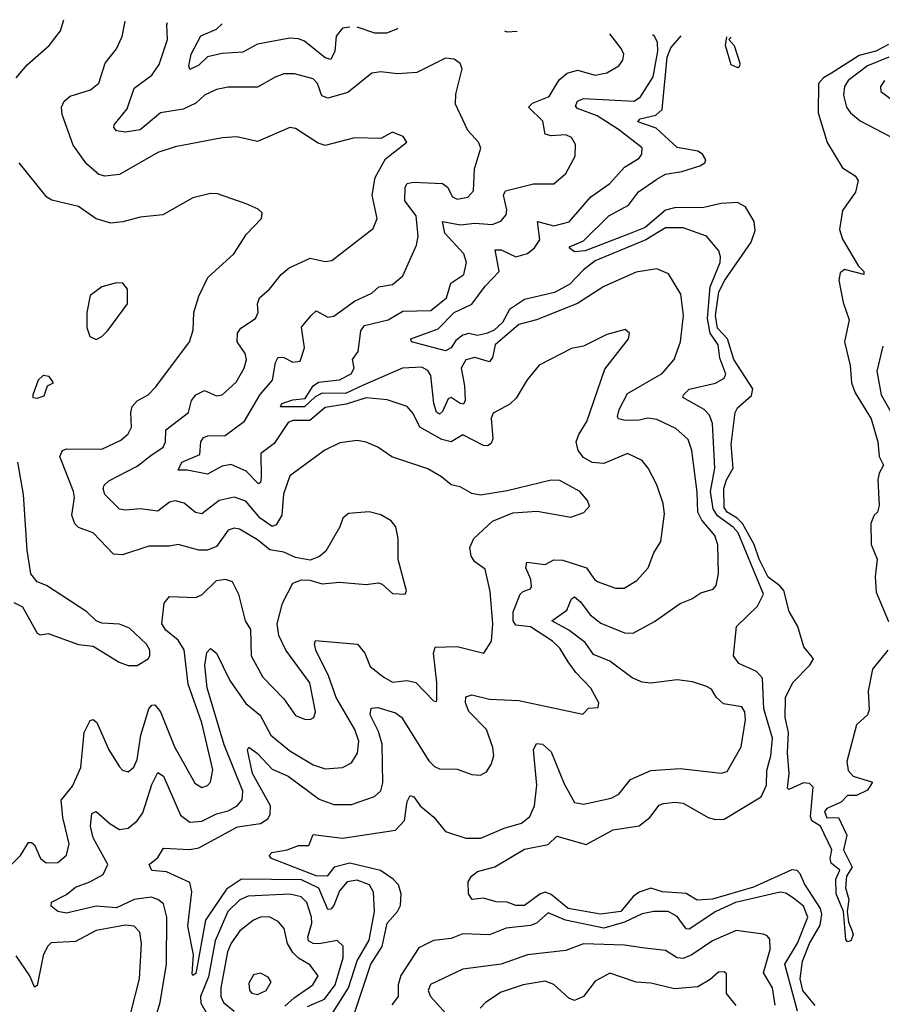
# Model space of a CAD drawing. Extents: x 1552033 to 1694788, y 811965 to 917215.
# Tile 556 of 632: x 1654635 to 1657573, y 911798 to 915153. Entities that reach past the tile are written whole.
import ezdxf

# ---------------------------------------------------------------- set-up
doc = ezdxf.new("R2010")
doc.units = 0

msp = doc.modelspace()

# ---------------------------------------------------------------- linework, layer by layer
at = {"layer": '0CON20XD'}
for points in [[(1654622.9, 914955), (1654660.8, 914999.2), (1654735.4, 915064.6), (1654774.5, 915115), (1654785.7, 915152.6)], [(1655081.1, 911695), (1655113.8, 911805), (1655135.6, 911935), (1655135.8, 912095), (1655125, 912140.4), (1655105.8, 912155.8), (1655082.8, 912162.8), (1655025, 912155.4), (1654965, 912126.9), (1654895, 912132.9), (1654795, 912109.3), (1654765, 912114.6), (1654742.6, 912132.6), (1654743.2, 912146.8), (1654795, 912172.8), (1654825, 912197.8), (1654874.3, 912215), (1654919.5, 912240.5), (1654934.7, 912275), (1654885.6, 912365), (1654876.6, 912405), (1654881.1, 912448.9), (1654895, 912455.6), (1654942.9, 912412.9), (1654975, 912393.9), (1655005, 912398.5), (1655035, 912423.8), (1655055, 912450.4), (1655085, 912546.9), (1655105, 912587.8), (1655125.3, 912575), (1655182.4, 912442.4), (1655215, 912418.6), (1655255, 912421.9), (1655305, 912447.3), (1655345, 912457.6), (1655375.4, 912474.6), (1655393.1, 912495), (1655395.6, 912525), (1655331.9, 912681.9), (1655274, 912876), (1655266, 912954), (1655273, 912997), (1655285, 913010.8), (1655305.7, 912994.3), (1655351.1, 912901.1), (1655405, 912822.8), (1655453.7, 912783.7), (1655490, 912715), (1655555, 912662.2), (1655635, 912614.2), (1655675, 912600.8), (1655734.7, 912605.3), (1655765, 912621.2), (1655786.1, 912653.9), (1655790, 912695), (1655776.9, 912735), (1655713.1, 912843.1), (1655687, 912917), (1655644.1, 913005), (1655638.9, 913025), (1655642.5, 913037.5), (1655785.2, 913025.2), (1655811.1, 912995), (1655828.8, 912948.8), (1655875, 912912.5), (1655905, 912895.3), (1655955, 912901.4), (1655984.8, 912894.8), (1656045, 912832.5), (1656055, 912830), (1656055.8, 912834.2), (1656056.2, 912895), (1656044.5, 912995), (1656050, 913015), (1656125, 913017.5), (1656215.8, 912994.2), (1656242.5, 913035), (1656246.9, 913095), (1656237.9, 913205), (1656220.5, 913280.5), (1656185.3, 913305.3), (1656172.7, 913325), (1656168.5, 913355), (1656181.5, 913385), (1656245, 913444.3), (1656315, 913472.5), (1656397.9, 913477.9), (1656512.3, 913457.7), (1656556.6, 913473.4), (1656575.8, 913495), (1656568.6, 913515), (1656542.9, 913545), (1656475, 913582.5), (1656445, 913584.4), (1656295, 913548.1), (1656205, 913533.3), (1656175, 913538.9), (1656135, 913561.5), (1656105, 913568.1), (1656071.9, 913595), (1656025, 913623.1), (1655903, 913663), (1655855, 913695.9), (1655815, 913713.9), (1655785, 913719.6), (1655725, 913710.8), (1655674.1, 913685.9), (1655555, 913598.6), (1655533.7, 913536.3), (1655528, 913465), (1655508.2, 913431.8), (1655495, 913426.5), (1655454.3, 913454.3), (1655405, 913512.9), (1655365, 913525.7), (1655315, 913514.2), (1655255, 913468.7), (1655234, 913474), (1655195, 913505.3), (1655165, 913513.5), (1655145, 913509.1), (1655105, 913478.1), (1655045, 913486.2), (1654995, 913481.4), (1654975.3, 913485.3), (1654925.3, 913535.3), (1654919.2, 913555), (1654922.6, 913567.4), (1654938.4, 913581.6), (1655035, 913632.1), (1655081.6, 913668.4), (1655123.7, 913696.3), (1655132, 913715), (1655133.3, 913755), (1655210, 913815), (1655219.7, 913855), (1655234.6, 913875), (1655265, 913889.3), (1655305, 913870.8), (1655325, 913874.6), (1655372.2, 913917.8), (1655399.1, 913965), (1655407.7, 913995), (1655402.9, 914015), (1655375.4, 914055), (1655376.8, 914085), (1655388.3, 914101.7), (1655438.5, 914135), (1655447.1, 914155), (1655445.5, 914185), (1655451.9, 914205), (1655485.7, 914235), (1655525.7, 914285), (1655552.7, 914307.3), (1655625, 914340), (1655675, 914329.4), (1655698, 914332), (1655838.8, 914441.2), (1655852.9, 914475), (1655835.3, 914555), (1655846.2, 914615), (1655881.3, 914678.7), (1655953.8, 914735), (1655941.2, 914755), (1655905, 914769.2), (1655865, 914747.5), (1655775, 914750.5), (1655675, 914724.6), (1655651.5, 914731.5), (1655575, 914782.2), (1655555, 914785.6), (1655445, 914737.8), (1655375, 914753.1), (1655325, 914750.6), (1655165, 914719.5), (1655105, 914700), (1654975, 914625.4), (1654925, 914619.6), (1654905, 914625.5), (1654862, 914662), (1654816.9, 914725), (1654779.5, 914829.5), (1654777.3, 914855), (1654786.7, 914875), (1654807.4, 914892.6), (1654876.3, 914913.7), (1654904.1, 914935.9), (1654926.5, 915005), (1654965, 915052.9), (1654984.4, 915095), (1654994.7, 915147.2)], [(1655746.9, 913843.1), (1655675, 913831.4), (1655623.1, 913786.9), (1655565, 913787.7), (1655549.4, 913780.6), (1655501.4, 913708.6), (1655455.9, 913675), (1655457.1, 913592.9), (1655455, 913576.2), (1655448.5, 913571.5), (1655406.1, 913615), (1655355, 913637), (1655325, 913631.6), (1655275, 913604.1), (1655205, 913617.7), (1655175, 913617.5), (1655187.5, 913645), (1655249.1, 913670.9), (1655252.4, 913715), (1655261, 913729), (1655275.3, 913734.7), (1655335, 913735.7), (1655400.6, 913785), (1655453.8, 913876.2), (1655495.7, 913925), (1655506.3, 913985), (1655515, 914003.5), (1655535, 914002.2), (1655565, 913985.4), (1655590.9, 913989.1), (1655605.3, 914034.7), (1655595.3, 914104.7), (1655627.5, 914145), (1655645, 914160.5), (1655685, 914139.1), (1655705, 914142.1), (1655775, 914193.4), (1655835, 914220.8), (1655857.8, 914242.3), (1655905, 914250.4), (1655940.1, 914279.9), (1655986.9, 914385), (1655992, 914415), (1655986, 914485), (1655946.6, 914535), (1655948.3, 914581.7), (1655955.3, 914594.8), (1655975, 914599.3), (1656075, 914594.2), (1656092.2, 914582.2), (1656109.5, 914549.5), (1656125, 914541.2), (1656161.5, 914548.5), (1656180.7, 914569.3), (1656184.1, 914645), (1656206.2, 914715), (1656198, 914735), (1656161.4, 914775), (1656119.4, 914865), (1656120.7, 914899.3), (1656142.5, 914985), (1656135, 915003.3), (1656115, 915018), (1656085, 915022), (1655987.7, 914972.3), (1655922.1, 914967.9), (1655864.7, 914974.7), (1655835, 914970.3), (1655753.1, 914905), (1655685, 914885.3), (1655663.8, 914893.8), (1655649.6, 914935), (1655635, 914951.2), (1655571.5, 914968.5), (1655535, 914967.9), (1655505, 914957.3), (1655445, 914922.5), (1655345, 914922.7), (1655305, 914914.6), (1655265, 914896), (1655235, 914868.8), (1655191.9, 914848.1), (1655115, 914834.8), (1655045, 914777.6), (1654995, 914769.6), (1654965, 914774), (1654956, 914785), (1654957.1, 914795), (1655001.3, 914848.7), (1655025, 914919.1), (1655085, 914963.1), (1655109.6, 915000.4), (1655138.3, 915085), (1655136.5, 915135), (1655139, 915143.5)], [(1655759.1, 915127.3), (1655735, 915123.8), (1655713, 915097), (1655709, 915045), (1655695, 915016.8), (1655675, 915022.9), (1655605, 915079.8), (1655585, 915087.9), (1655555, 915089.7), (1655445, 915069.2), (1655395, 915042.1), (1655325, 915037.8), (1655275, 915025.6), (1655245, 914997.2), (1655215, 914982.9), (1655211.5, 914995), (1655219, 915035), (1655251.9, 915098.1), (1655305, 915120), (1655324.3, 915138.6)], [(1655923.6, 915123), (1655920.1, 915119.9), (1655885, 915106.2), (1655845, 915106.5), (1655784.1, 915126.7)], [(1655773.8, 911765), (1655831.1, 911935), (1655869.3, 911995), (1655886.8, 912075), (1655922, 912115), (1655931.9, 912135), (1655934, 912175), (1655924.8, 912205), (1655906.7, 912225), (1655864.2, 912254.2), (1655759.4, 912279.4), (1655706.4, 912265), (1655681.9, 912235), (1655645, 912235.8), (1655492.9, 912295), (1655484.5, 912305), (1655494.2, 912315), (1655545.8, 912325), (1655585, 912339.7), (1655620.3, 912339.7), (1655635, 912377.1), (1655735, 912364.2), (1655915, 912391.7), (1655945.3, 912425), (1655955, 912488.8), (1655965, 912509.4), (1655977.8, 912505), (1655999.6, 912475), (1656045.6, 912435.6), (1656085, 912386.9), (1656155, 912363.8), (1656206.2, 912363.8), (1656285, 912398.2), (1656344.8, 912415.2), (1656372.4, 912437.6), (1656388.9, 912475), (1656396.6, 912545), (1656385.3, 912664.7), (1656395, 912686.7), (1656415.6, 912685), (1656445, 912658.2), (1656489.2, 912549.2), (1656525, 912485.6), (1656555, 912480.4), (1656649.6, 912500.4), (1656676.1, 912513.9), (1656715.8, 912564.2), (1656785, 912595.4), (1656885, 912601.1), (1657025, 912585.6), (1657045, 912591.4), (1657092.1, 912675), (1657107.4, 912767.4), (1657104.6, 912795), (1657095, 912812.2), (1657032.4, 912822.4), (1657006.9, 912845), (1656991.5, 912871.5), (1656972.3, 912882.3), (1656926.8, 912896.8), (1656875, 912903.6), (1656785, 912892.5), (1656755, 912895.8), (1656721.1, 912911.1), (1656645, 912967.5), (1656590.1, 912990.1), (1656561.4, 913031.4), (1656505, 913073.2), (1656448.1, 913105), (1656499.2, 913140.8), (1656515, 913180), (1656525, 913186.5), (1656545, 913169.6), (1656577.8, 913125), (1656615, 913097.3), (1656695, 913063.8), (1656725, 913062.7), (1656797.1, 913102.9), (1656885, 913164), (1656925, 913180), (1656955, 913200.4), (1656997.4, 913212.6), (1657007.9, 913225), (1657015.4, 913265), (1657013.1, 913363.1), (1657002.5, 913395), (1656958.2, 913448.2), (1656944.5, 913474.5), (1656942.5, 913542.5), (1656924.7, 913684.7), (1656912.3, 913722.3), (1656870.5, 913760.5), (1656805, 913790.3), (1656775, 913795.7), (1656745, 913788.1), (1656697.7, 913787.7), (1656675, 913792.5), (1656671.3, 913801.3), (1656676.9, 913825), (1656705, 913879.7), (1656823.2, 913946.8), (1656863.8, 913995), (1656886.4, 914055), (1656896.1, 914145), (1656887.6, 914217.6), (1656845, 914287.1), (1656805, 914303.8), (1656735, 914292.8), (1656625, 914243.2), (1656535, 914185.3), (1656395, 914129.7), (1656335, 914114.1), (1656254.2, 914045), (1656245, 914001.9), (1656235, 913987.2), (1656185, 914002.1), (1656155, 913993.8), (1656138.4, 913965), (1656150.1, 913905), (1656152.6, 913855), (1656146.8, 913843.2), (1656135, 913844.8), (1656105, 913865.8), (1656095, 913861.1), (1656075, 913817.7), (1656065, 913809.3), (1656055, 913815.4), (1656045.4, 913845.4), (1656035, 913940.8), (1656025, 913957.9), (1656005, 913968.8), (1655939.2, 913965), (1655803.2, 913906.8), (1655745, 913879.6), (1655665, 913880.4), (1655641.9, 913868.1), (1655605, 913834.3), (1655523.8, 913833.8), (1655528, 913845), (1655565, 913857.9), (1655607.2, 913862.7), (1655634.1, 913905), (1655652.5, 913917.5), (1655724.5, 913925.5), (1655763.7, 913946.3), (1655774.7, 913965), (1655769.1, 913995), (1655787.4, 914022.6), (1655797.4, 914092.6), (1655809.5, 914110.5), (1655889.8, 914130.2), (1655940.2, 914159.8), (1656035, 914161.9), (1656088.3, 914205), (1656104, 914255), (1656147.7, 914285), (1656156.7, 914325), (1656147.5, 914355), (1656082.7, 914425), (1656074.7, 914465.3), (1656136.2, 914453.8), (1656185, 914459.1), (1656244.7, 914455.3), (1656273.6, 914466.4), (1656292, 914488), (1656294.6, 914505.4), (1656283.2, 914555), (1656290.2, 914569.8), (1656385, 914593.6), (1656455, 914593.1), (1656495, 914628.6), (1656527.6, 914687.6), (1656527.9, 914727.9), (1656515, 914751.4), (1656495, 914760.4), (1656445, 914757.2), (1656425, 914763.1), (1656416.8, 914806.8), (1656367.8, 914855), (1656382.2, 914867.8), (1656438.5, 914891.5), (1656472.3, 914947.7), (1656499.8, 914970.2), (1656535, 914980.8), (1656595, 914963.4), (1656635, 914971.8), (1656675.5, 914995), (1656690, 915015), (1656692.9, 915035), (1656683.8, 915055), (1656644.8, 915104.3)], [(1657344.5, 911794.5), (1657302.3, 911845), (1657293.5, 911885), (1657301.3, 911945), (1657325.4, 912005), (1657362.2, 912067.8), (1657367.7, 912105), (1657362.4, 912125), (1657308.3, 912208.3), (1657293, 912243), (1657283.7, 912253.7), (1657265, 912257), (1657135, 912197.6), (1656995, 912156.7), (1656942.9, 912152.9), (1656905, 912176.2), (1656825, 912181.8), (1656785, 912194.3), (1656745, 912180.5), (1656724.6, 912165.4), (1656682.2, 912115), (1656613.8, 912105), (1656503.2, 912125), (1656445, 912172.7), (1656425, 912180), (1656406.8, 912173.2), (1656355, 912134.7), (1656324.7, 912134.7), (1656295, 912146.7), (1656257.9, 912147.9), (1656215, 912160), (1656175.8, 912155.8), (1656163.3, 912175), (1656162.5, 912215), (1656173.8, 912235), (1656195, 912250.8), (1656253.6, 912266.4), (1656355, 912327.3), (1656435, 912342.2), (1656465, 912371.1), (1656565, 912342.5), (1656657.1, 912392.9), (1656745, 912405.8), (1656781, 912435), (1656813.4, 912476.6), (1656827.5, 912482.5), (1656867.4, 912487.4), (1656895, 912484), (1656980.4, 912435), (1657005, 912427.5), (1657035, 912429), (1657160.9, 912505), (1657179.3, 912545), (1657180.3, 912595), (1657193.4, 912645), (1657199.4, 912705), (1657169.9, 912805), (1657165, 912909.4), (1657145, 912932.1), (1657085, 912959), (1657066.5, 912985), (1657076.7, 913085), (1657148.2, 913155), (1657168.7, 913195), (1657081.9, 913405), (1657065, 913424), (1657012.2, 913462.2), (1656996.8, 913486.8), (1656988.4, 913545), (1657002.5, 913625), (1656995, 913777.5), (1656985.2, 913805), (1656966.3, 913825), (1656894.4, 913865), (1656896.2, 913875), (1656916, 913894), (1657005, 913914.7), (1657035, 913931.8), (1657040, 913945), (1657020.1, 914000.1), (1657014.3, 914045), (1656987.2, 914085), (1656977.7, 914135), (1656987.3, 914242.7), (1657021.6, 914325), (1657022.7, 914345), (1657016.4, 914365), (1656975, 914415.4), (1656895, 914443.7), (1656835, 914443.1), (1656767.6, 914402.4), (1656595, 914330.6), (1656555, 914300.8), (1656508.7, 914251.3), (1656456.9, 914223.1), (1656355, 914198.9), (1656304, 914165), (1656279.1, 914120.9), (1656251.5, 914095), (1656225, 914083.3), (1656195, 914076.6), (1656165, 914083.1), (1656145, 914077.6), (1656120.3, 914059.7), (1656105, 914034.8), (1656085, 914024.7), (1655970, 914055), (1655967.5, 914065), (1656060.8, 914099.2), (1656115.3, 914155), (1656175, 914183.3), (1656220.7, 914245), (1656268.8, 914295), (1656255, 914368.9), (1656275, 914368.4), (1656325, 914344.8), (1656365, 914356), (1656388.8, 914375), (1656406.8, 914403.2), (1656398.8, 914465), (1656455, 914450.8), (1656506.2, 914463.9), (1656581, 914549), (1656645, 914594.5), (1656695, 914650.6), (1656745, 914680.8), (1656754.3, 914695), (1656755.6, 914715.6), (1656675, 914778.6), (1656602.5, 914825), (1656535, 914850.3), (1656528, 914858), (1656535, 914875.3), (1656555, 914883.8), (1656728.6, 914875), (1656749.7, 914890.3), (1656792.5, 914957.5), (1656808.6, 915045), (1656807.9, 915075), (1656796.8, 915096.8), (1656790.5, 915100.5)], [(1656329.1, 915112.5), (1656295, 915110.5), (1656287.2, 915113.6)], [(1657592.7, 913005), (1657540.5, 912939.5), (1657525.7, 912865), (1657528.8, 912801.2), (1657522.5, 912785), (1657485, 912750), (1657452, 912625), (1657456.7, 912595), (1657473.8, 912575), (1657540, 912555), (1657522.5, 912527.5), (1657485, 912510), (1657455, 912510), (1657433.3, 912486.7), (1657384.5, 912465.5), (1657376, 912455), (1657384, 912434), (1657424.5, 912434.5), (1657452.2, 912375), (1657441.4, 912325), (1657471.1, 912265), (1657451.4, 912235), (1657447.8, 912195), (1657459.2, 912155), (1657453.8, 912115), (1657457.7, 912077.7), (1657469.2, 912050.8), (1657473.6, 912035), (1657466.5, 912015), (1657455, 912010.6), (1657449.3, 912019.3), (1657440.6, 912115), (1657416.7, 912175), (1657415.5, 912224.5), (1657428.6, 912255), (1657399.2, 912279.2), (1657395.8, 912295), (1657401.2, 912325), (1657362.5, 912405), (1657333.6, 912423.6), (1657328.3, 912438.3), (1657337.7, 912537.7), (1657325, 912550), (1657305, 912552.5), (1657255, 912530), (1657250, 912535), (1657256, 912585), (1657250.6, 912655), (1657254, 912724), (1657241.9, 912775), (1657243.8, 912843.8), (1657268.8, 912895), (1657326.2, 912953.8), (1657339.2, 912975), (1657305.8, 913015.8), (1657285.8, 913085), (1657256.2, 913136.2), (1657237.5, 913207.5), (1657224.4, 913224.4), (1657185, 913253.3), (1657153.7, 913315), (1657136.3, 913365), (1657096.6, 913436.6), (1657079, 913455), (1657045, 913474.4), (1657035, 913490.7), (1657033.9, 913555), (1657042.7, 913585), (1657064.8, 913625), (1657058.5, 913705), (1657071.9, 913815), (1657080.2, 913829.8), (1657127.9, 913872.1), (1657132.3, 913895), (1657067.7, 913995), (1657045.6, 914065), (1657011.4, 914101.4), (1657004.7, 914145), (1657016.9, 914225), (1657037.1, 914265), (1657126.1, 914395), (1657140.4, 914435), (1657136.6, 914465), (1657107.3, 914515), (1657079.8, 914529.8), (1657025, 914526.6), (1656965, 914512.4), (1656865, 914512), (1656835, 914503.3), (1656765.2, 914445), (1656715, 914423.8), (1656561.2, 914365), (1656525, 914361.8), (1656506.2, 914375), (1656510, 914380), (1656555, 914398.9), (1656641.5, 914485), (1656709.3, 914520.7), (1656743.3, 914566.7), (1656805, 914609.5), (1656835, 914626), (1656890.6, 914635), (1656952.2, 914655), (1656969.3, 914665), (1656972.1, 914675), (1656960.7, 914695), (1656945.3, 914705), (1656875, 914716.9), (1656802.9, 914782.9), (1656740.8, 914805), (1656748, 914815), (1656802.4, 914827.6), (1656823.8, 914846.2), (1656840, 915025), (1656852.9, 915057.1), (1656888.3, 915097.9)], [(1657058.5, 915093.5), (1657050, 915085), (1657069.3, 915065), (1657088, 915005), (1657087, 914993), (1657080.8, 914989.2), (1657058.5, 914998.5), (1657039.7, 915065), (1657044.2, 915093.9)], [(1657595, 915068.1), (1657551.2, 915045), (1657495, 915030.4), (1657399.9, 914970.1), (1657372.8, 914955), (1657356.4, 914935), (1657355.3, 914835), (1657385, 914734.4), (1657438.2, 914648.2), (1657480.9, 914620.9), (1657491.4, 914605), (1657482.2, 914565), (1657437.5, 914502.5), (1657427.8, 914437.8), (1657437.5, 914405), (1657492.6, 914312.6), (1657510, 914295), (1657510, 914285), (1657445, 914302), (1657430, 914290), (1657425.3, 914265), (1657439.7, 914189.7), (1657460.6, 914130.6), (1657444.1, 914055), (1657463.6, 913975), (1657468.4, 913915), (1657481.1, 913881.1), (1657535, 913793.1), (1657558.1, 913715), (1657563.1, 913665), (1657577.1, 913635), (1657562.2, 913607.8), (1657557.8, 913585), (1657562.7, 913497.3), (1657556.9, 913475), (1657545.8, 913464.2), (1657533.9, 913436.1), (1657535.6, 913365), (1657556.3, 913315), (1657548.8, 913255), (1657552.5, 913202.5), (1657595, 913102)], [(1657595.3, 915025), (1657523.4, 914995), (1657457.2, 914945), (1657444.2, 914925), (1657440.7, 914895), (1657451.7, 914855), (1657464.7, 914835), (1657498.1, 914808.1), (1657600.6, 914755)], [(1657580.3, 914945), (1657567.6, 914925), (1657568.1, 914908.1), (1657757.8, 914767.8)], [(1654600.9, 912269.1), (1654638, 912305), (1654665, 912350), (1654675, 912350), (1654685, 912341.2), (1654705.4, 912295.4), (1654725, 912280.6), (1654765, 912281.9), (1654795, 912306), (1654803.9, 912345), (1654781.7, 912435), (1654776.3, 912493.7), (1654815, 912541.5), (1654843.4, 912605), (1654855, 912723.8), (1654875, 912765.7), (1654885, 912768.6), (1654897.9, 912757.9), (1654938.6, 912665), (1654975, 912607.8), (1654985, 912595.6), (1655005, 912590.8), (1655023.5, 912606.5), (1655035, 912632.5), (1655047.2, 912715), (1655074.8, 912805.2), (1655085, 912816.9), (1655095, 912818.1), (1655114.8, 912794.8), (1655162, 912675), (1655199.2, 912610.8), (1655231.5, 912551.5), (1655255, 912536.9), (1655275, 912543.5), (1655285.3, 912554.7), (1655292.6, 912597.4), (1655255, 912756.7), (1655208.8, 912888.8), (1655195.7, 913005.7), (1655175, 913039.4), (1655132.5, 913072.5), (1655119.5, 913095), (1655126.9, 913165), (1655145, 913187.9), (1655235, 913184.2), (1655256.2, 913193.9), (1655305, 913241.7), (1655335, 913247), (1655359.1, 913239.1), (1655380.7, 913195), (1655402.5, 913105), (1655421.2, 913075), (1655423.1, 912985), (1655463.1, 912913.1), (1655535, 912839.1), (1655575, 912782.5), (1655605, 912769.5), (1655625, 912768.1), (1655637.1, 912775), (1655642.9, 912795), (1655623.6, 912893.6), (1655541.3, 913005), (1655517.2, 913055), (1655511.6, 913095), (1655530, 913165), (1655565, 913233.5), (1655595, 913244.6), (1655623.6, 913243.6), (1655665, 913230.8), (1655724.1, 913235.9), (1655815, 913228.6), (1655856.1, 913233.9), (1655870, 913230), (1655905, 913197.8), (1655947.5, 913195), (1655953, 913207), (1655924.2, 913314.2), (1655924, 913385), (1655916.7, 913425), (1655900, 913445), (1655865, 913466.2), (1655825, 913476.2), (1655755, 913470), (1655736.2, 913455), (1655726, 913425), (1655677.4, 913342.6), (1655656.6, 913323.4), (1655625, 913311.4), (1655575, 913320), (1655535, 913338.4), (1655486.8, 913346.8), (1655445, 913380.5), (1655383.5, 913416.5), (1655365, 913420.6), (1655345, 913413.9), (1655305, 913358.2), (1655275, 913345.3), (1655245, 913345.3), (1655175, 913365.3), (1655145, 913359.4), (1655075, 913359.5), (1654985, 913330), (1654955, 913331.8), (1654884.8, 913404.8), (1654835, 913422.7), (1654822.7, 913435), (1654812.7, 913465), (1654821.2, 913525), (1654818.7, 913545), (1654772.2, 913665), (1654781.1, 913685), (1654795, 913690.9), (1654915, 913690), (1654979.4, 913720.6), (1655005, 913741.5), (1655015.3, 913765), (1655013.2, 913815), (1655018.2, 913835), (1655035.6, 913854.4), (1655073.1, 913875), (1655098.3, 913901.7), (1655213.3, 914055), (1655225.4, 914095), (1655227.7, 914155), (1655245, 914210.8), (1655275.3, 914274.7), (1655364.6, 914355.4), (1655407.7, 914422.3), (1655459.2, 914475), (1655461.2, 914495), (1655447.4, 914507.4), (1655406.7, 914525), (1655308.9, 914558.9), (1655285, 914560.8), (1655225, 914545.6), (1655122.6, 914487.4), (1655045, 914479.6), (1654986.5, 914463.5), (1654945, 914459.2), (1654895, 914474.5), (1654835, 914516.7), (1654745, 914538.2), (1654727.6, 914547.6), (1654633.6, 914665)], [(1654895, 914063.3), (1654915, 914073.3), (1654935, 914093.8), (1655002.5, 914185), (1655002.5, 914235), (1654986.7, 914255), (1654965, 914256.5), (1654915, 914243.1), (1654875, 914212.5), (1654863.8, 914155), (1654863.9, 914103.9), (1654873.6, 914073.6), (1654895, 914063.3)], [(1655697.2, 911762.8), (1655755.2, 911854.8), (1655784.1, 911945.9), (1655825, 912017.3), (1655844, 912115), (1655840.7, 912180.7), (1655826.4, 912205), (1655785, 912221.5), (1655750.8, 912215), (1655724.8, 912185), (1655704.7, 912135), (1655695, 912122.7), (1655685, 912121.8), (1655653.5, 912193.5), (1655595, 912222.8), (1655390, 912225), (1655339.8, 912190.2), (1655268.3, 912085), (1655235, 911903.3), (1655225, 911896.7), (1655222.1, 911902.1), (1655226.6, 911966.6), (1655207.2, 912065), (1655221.1, 912181.1), (1655215, 912213.8), (1655135, 912250), (1655085, 912254.1), (1655075.5, 912275), (1655105, 912298.2), (1655125, 912330.5), (1655215, 912326.2), (1655245, 912331.1), (1655377, 912403), (1655455.6, 912414.4), (1655480, 912430), (1655488.6, 912445), (1655489.4, 912475), (1655428.5, 912585), (1655411.5, 912665), (1655415, 912673.8), (1655445, 912652.8), (1655495, 912599.2), (1655549.2, 912575), (1655655, 912496.8), (1655705, 912479.2), (1655765, 912479.2), (1655843.5, 912506.5), (1655864.7, 912525.3), (1655872.4, 912552.4), (1655870.2, 912685), (1655857.6, 912727.6), (1655828.5, 912785), (1655832.8, 912807.2), (1655855, 912809.5), (1655915, 912791.3), (1655935, 912776.9), (1656028.3, 912628.3), (1656048.5, 912608.5), (1656065, 912600), (1656125, 912599.4), (1656175, 912580.8), (1656205, 912579.4), (1656225, 912590), (1656241.4, 912615), (1656250, 912645), (1656246.9, 912673.1), (1656224.7, 912735), (1656165, 912795.5), (1656153.6, 912825), (1656155, 912845.8), (1656175, 912852.5), (1656235, 912838.3), (1656335, 912833.3), (1656553.3, 912786.7), (1656572.3, 912807.7), (1656605, 912810), (1656608, 912825), (1656580.6, 912875), (1656528.9, 912928.9), (1656503.4, 912965), (1656475, 913012.1), (1656450, 913035), (1656375, 913083.8), (1656325, 913090), (1656316.1, 913105), (1656316.2, 913135), (1656340.3, 913195), (1656350, 913205), (1656375, 913213.6), (1656378.6, 913221.4), (1656375.7, 913245), (1656358.8, 913285), (1656362.9, 913305), (1656425, 913296.1), (1656455, 913312.2), (1656485, 913311.1), (1656565.5, 913285.5), (1656593.1, 913245), (1656605, 913237.5), (1656665, 913215.6), (1656693.5, 913216.5), (1656737.7, 913242.3), (1656775.5, 913285), (1656795, 913336), (1656818.9, 913375), (1656830.9, 913469.1), (1656827.1, 913505), (1656805, 913567.5), (1656775.4, 913625), (1656755, 913651.1), (1656705, 913674.4), (1656625, 913640.3), (1656585, 913643.7), (1656555, 913661.3), (1656537.3, 913685), (1656531.1, 913715), (1656539.5, 913739.5), (1656566.3, 913783.7), (1656628.2, 913961.8), (1656708.6, 914065), (1656712.5, 914085), (1656697, 914097), (1656635, 914080.6), (1656555, 914040), (1656515, 914032.9), (1656404, 913976), (1656363.9, 913926.1), (1656326.6, 913863.4), (1656305, 913842.9), (1656247.7, 913812.3), (1656241.3, 913795), (1656246.6, 913725), (1656240.7, 913709.3), (1656228.7, 913701.3), (1656215, 913702.3), (1656145, 913738.5), (1656105, 913714.8), (1656072.6, 913722.6), (1655998.2, 913765), (1655975, 913810.6), (1655955, 913834.4), (1655887.1, 913857.1), (1655815, 913864.8), (1655746.9, 913843.1)], [(1657575, 914040), (1657555.2, 913955), (1657569.6, 913875), (1657603.3, 913815)], [(1654695, 913863.3), (1654718.3, 913871.7), (1654730, 913905), (1654750, 913915), (1654735, 913937.5), (1654715, 913940), (1654697.5, 913925), (1654680, 913875), (1654680, 913865), (1654695, 913863.3)], [(1655035, 912952.3), (1655072.2, 912975), (1655078.5, 912985), (1655078.8, 913005), (1655066.9, 913025), (1655009.6, 913079.6), (1654975, 913093.3), (1654915, 913097.1), (1654895, 913104.2), (1654863.8, 913135), (1654726, 913225), (1654695, 913238.1), (1654672.5, 913265), (1654660, 913345), (1654648.2, 913535), (1654628.9, 913645)], [(1654615, 913167.5), (1654645, 913152.5), (1654695, 913062.5), (1654705, 913057.5), (1654731.7, 913061.7), (1654835, 913024), (1654885, 913018), (1654974.2, 912964.2), (1655005, 912952.8), (1655035, 912952.3)], [(1655615, 911790.3), (1655673.8, 911816.2), (1655709.5, 911865), (1655736.8, 911956.8), (1655736.4, 911996.4), (1655716.2, 912016.2), (1655655, 912003.8), (1655634.3, 912005), (1655618.6, 912015), (1655616.7, 912026.7), (1655630.4, 912075), (1655628.7, 912095), (1655613.1, 912145), (1655593.8, 912165), (1655555, 912173.5), (1655413.2, 912166.8), (1655385, 912154.8), (1655344.1, 912115), (1655300.5, 912015), (1655277.7, 911892.3), (1655250.7, 911825), (1655252.4, 911802.4), (1655273.1, 911765)], [(1657270.4, 912160.4), (1657245, 912176.7), (1657225, 912180.3), (1657073.2, 912145), (1657006.7, 912115), (1656915, 912053.8), (1656905, 912055.3), (1656875, 912098), (1656844.2, 912114.2), (1656795, 912114.7), (1656755, 912106.9), (1656695, 912077.6), (1656625, 912057.9), (1656494.7, 912084.7), (1656435, 912109.7), (1656395.2, 912074.8), (1656375, 912066.6), (1656292.3, 912057.7), (1656235, 912034.6), (1656145, 912038.7), (1656105, 912022), (1656045, 912016.2), (1655995, 911990.7), (1655933.2, 911896.8), (1655923.8, 911865), (1655924.7, 911825), (1655903.1, 911796.9)], [(1657284.4, 911775), (1657241.2, 911935), (1657285, 912006.7), (1657319.3, 912095), (1657305, 912132.9), (1657270.4, 912160.4)], [(1655538.5, 911791.5), (1655569.5, 911820.5), (1655633.5, 911865), (1655651.8, 911895), (1655623.1, 911933.1), (1655585, 911955.2), (1655565.2, 911975), (1655547.8, 912005), (1655536.3, 912056.4), (1655515, 912080.4), (1655485, 912096.5), (1655455, 912094.7), (1655431.8, 912085), (1655385, 912048.4), (1655355, 912006.5), (1655342.5, 911977.5), (1655320, 911855), (1655319.6, 911825), (1655329.3, 911805), (1655365.7, 911775)], [(1655012.8, 911765), (1655042.6, 911885), (1655049.5, 912005), (1655044, 912044), (1655025, 912064.5), (1654995, 912068.2), (1654895, 912049.7), (1654825, 912011.9), (1654742.5, 912007.5), (1654729.3, 911995), (1654715.3, 911965), (1654695, 911862.5), (1654685, 911856.7), (1654669.1, 911895), (1654623.5, 911963.5)], [(1657208.6, 911795), (1657199.7, 911855), (1657168.9, 911905), (1657191.8, 911985), (1657189.8, 912019.8), (1657181.3, 912031.3), (1657167, 912037), (1657075, 912050), (1656995, 912014.8), (1656925, 911967.4), (1656895, 911954.6), (1656875, 911956.5), (1656835, 911982.1), (1656765, 911989.1), (1656695, 911999.3), (1656555, 912004.2), (1656495, 911982.1), (1656365, 911966.7), (1656274.6, 911935.4), (1656145, 911917.7), (1656034.6, 911865.4), (1656026.5, 911845), (1656034.2, 911825), (1656097.9, 911755)], [(1657075, 911794.4), (1657042.3, 911835), (1657042.4, 911902.4), (1657035, 911909.4), (1657015, 911908.2), (1656986.6, 911883.4), (1656945, 911858.3), (1656865, 911850.8), (1656785, 911870.8), (1656735, 911874.2), (1656645, 911904.6), (1656595, 911876.9), (1656555, 911824.6), (1656525, 911811.6), (1656505, 911818.7), (1656455, 911865.3), (1656425, 911876.7), (1656350, 911865), (1656275, 911840), (1656221.5, 911805), (1656203.8, 911785)], [(1655445, 911832), (1655475, 911845.8), (1655491.4, 911875), (1655481.3, 911891.3), (1655455, 911904.2), (1655431.7, 911898.3), (1655415, 911870), (1655418, 911845), (1655425.8, 911835.8), (1655445, 911832)]]:
    msp.add_lwpolyline(points, dxfattribs=at)

doc.saveas('drawing.dxf')
